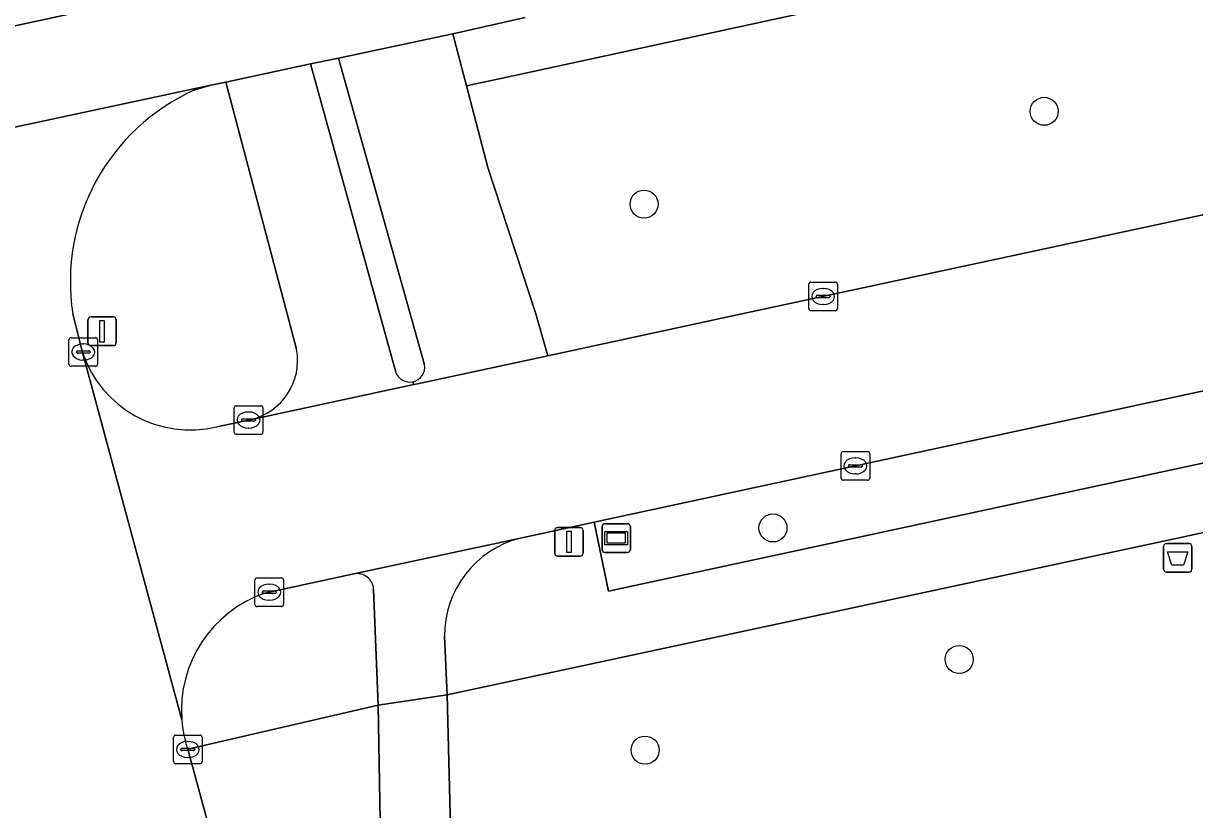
# Model space of a CAD drawing. Extents: x 159053 to 160042, y 380449 to 381423.
# Drawn here: x 159296.35 to 159337.21, y 380732.71 to 380760.14 of the extents above; entities that cross this region are included whole.
import ezdxf

# ---------------------------------------------------------------- set-up
doc = ezdxf.new("R2010")
doc.units = 0
for name, color, linetype in [('IMGEO_Afvalbak', 7, 'Continuous'), ('IMGEO_Berm_groen', 7, 'Continuous'), ('IMGEO_Boom', 7, 'Continuous'), ('IMGEO_Fietspad_open', 7, 'Continuous'), ('IMGEO_Groenvoorziening', 7, 'Continuous'), ('IMGEO_Kolk', 7, 'Continuous'), ('IMGEO_Lichtmast', 7, 'Continuous'), ('IMGEO_Rijbaan_lokaal_gesloten', 7, 'Continuous'), ('IMGEO_Rijbaan_lokaal_open', 7, 'Continuous'), ('IMGEO_Verkeersbordpaal', 7, 'Continuous'), ('IMGEO_Verkeerseiland_gesloten', 7, 'Continuous'), ('IMGEO_Verkeerseiland_groen', 7, 'Continuous'), ('IMGEO_Verkeerseiland_open', 7, 'Continuous'), ('IMGEO_Voetpad_open', 7, 'Continuous'), ('IMGEO_Wegwijzer', 7, 'Continuous')]:
    doc.layers.add(name, color=color, linetype=linetype)

msp = doc.modelspace()

# ---------------------------------------------------------------- linework, layer by layer
at = {"layer": 'IMGEO_Afvalbak'}
for p, q in [((159336.125, 380741.091), (159336.125, 380741.891)), ((159336.125, 380741.891), (159336.125, 380741.091)), ((159336.225, 380741.991), (159337.015, 380741.991)), ((159337.015, 380741.991), (159336.225, 380741.991)), ((159337.115, 380741.891), (159337.115, 380741.091)), ((159337.115, 380741.091), (159337.115, 380741.891)), ((159337.015, 380740.991), (159336.225, 380740.991)), ((159336.225, 380740.991), (159337.015, 380740.991))]:
    msp.add_line(p, q, dxfattribs=at)
msp.add_lwpolyline([(159336.268, 380741.705), (159336.972, 380741.705), (159336.823, 380741.235), (159336.417, 380741.235), (159336.268, 380741.705)], dxfattribs=at)
for centre, start, end in [((159336.225, 380741.891), 90, 180), ((159336.225, 380741.891), 90, 180), ((159337.015, 380741.891), 0, 90), ((159337.015, 380741.891), 360, 90), ((159336.225, 380741.091), 180, 270), ((159336.225, 380741.091), 180, 270), ((159337.015, 380741.091), 270, 0), ((159337.015, 380741.091), 270, 0)]:
    msp.add_arc(centre, 0.1, start, end, dxfattribs=at)
at = {"layer": 'IMGEO_Berm_groen'}
for points in [[(159488.772, 380785.988), (159491.921, 380786.667), (159489.591, 380796.5), (159430.434, 380783.675), (159313.594, 380758.346), (159311.805, 380757.958), (159312.551, 380755.107), (159314.223, 380750), (159314.651, 380748.545), (159321.417, 380750), (159338.469, 380753.667)], [(159313.854, 380760.345), (159311.331, 380759.772), (159311.805, 380757.958), (159313.594, 380758.346), (159430.434, 380783.675)], [(159308.727, 380736.355), (159302.084, 380734.813), (159307.517, 380714.797), (159307.612, 380714.441)], [(159309.097, 380714.808), (159308.727, 380736.355)]]:
    msp.add_lwpolyline(points, dxfattribs=at)
msp.add_lwpolyline([(159487.924, 380777.172), (159487.428, 380779.605), (159349.985, 380750), (159316.262, 380742.736), (159316.766, 380740.334), (159361.677, 380750)], close=True, dxfattribs=at)
at = {"layer": 'IMGEO_Boom'}
for centre in [(159331.962, 380757.07), (159318.003, 380753.831), (159322.499, 380742.535), (159328.997, 380737.947), (159318.039, 380734.783)]:
    msp.add_circle(centre, 0.489, dxfattribs=at)
at = {"layer": 'IMGEO_Fietspad_open'}
for points in [[(159306.37, 380758.73), (159303.413, 380758.088), (159305.555, 380750), (159305.881, 380748.768)], [(159309.34, 380747.964), (159306.37, 380758.73)], [(159304.264, 380746.312), (159309.975, 380747.54), (159309.939, 380747.638)], [(159313.693, 380742.183), (159307.876, 380740.93)], [(159308.566, 380740.391), (159308.727, 380736.355), (159311.138, 380736.711), (159311.043, 380738.743)], [(159311.529, 380720.969), (159311.138, 380736.711), (159308.727, 380736.355), (159309.097, 380714.808)]]:
    msp.add_lwpolyline(points, dxfattribs=at)
for centre, radius, start, end in [((159303.792, 380748.383), 2.125, 282.8487, 10.4305), ((159309.829, 380748.149), 0.523, 200.7594, 282.127), ((159314.563, 380738.772), 3.52, 104.3035, 180.4789), ((159307.991, 380740.366), 0.575, 2.4595, 101.5495)]:
    msp.add_arc(centre, radius, start, end, dxfattribs=at)
at = {"layer": 'IMGEO_Groenvoorziening'}
msp.add_lwpolyline([(159418.132, 380750), (159449.208, 380758.325), (159487.06, 380768.775), (159489.8, 380769.532), (159489.902, 380769.56), (159488.793, 380774.763), (159463.197, 380769.374), (159420.332, 380759.927), (159373.098, 380750), (159311.138, 380736.711), (159311.529, 380720.969), (159320.218, 380723.367), (159379.408, 380739.578)], close=True, dxfattribs=at)
at = {"layer": 'IMGEO_Kolk'}
for p, q in [((159323.75, 380750.185), (159323.75, 380751.037)), ((159323.825, 380751.111), (159324.677, 380751.111)), ((159324.238, 380750.891), (159324.263, 380750.891)), ((159324.751, 380751.037), (159324.751, 380750.185)), ((159324.009, 380750.605), (159324.009, 380750.617)), ((159324.447, 380750.568), (159324.049, 380750.568)), ((159324.052, 380750.654), (159324.45, 380750.654)), ((159324.493, 380750.617), (159324.493, 380750.605)), ((159324.677, 380750.111), (159323.825, 380750.111)), ((159324.261, 380750.331), (159324.236, 380750.331)), ((159297.938, 380748.247), (159297.938, 380749.099)), ((159298.013, 380749.173), (159298.865, 380749.173)), ((159298.426, 380748.953), (159298.451, 380748.953)), ((159298.939, 380749.099), (159298.939, 380748.247)), ((159298.197, 380748.667), (159298.197, 380748.679)), ((159298.635, 380748.63), (159298.237, 380748.63)), ((159298.24, 380748.716), (159298.638, 380748.716)), ((159298.449, 380748.393), (159298.424, 380748.393)), ((159298.681, 380748.679), (159298.681, 380748.667)), ((159298.865, 380748.173), (159298.013, 380748.173)), ((159303.777, 380746.8), (159304.629, 380746.8)), ((159303.702, 380745.874), (159303.702, 380746.726)), ((159304.004, 380746.343), (159304.402, 380746.343)), ((159304.19, 380746.58), (159304.215, 380746.58)), ((159304.703, 380746.726), (159304.703, 380745.874)), ((159303.961, 380746.294), (159303.961, 380746.306)), ((159304.399, 380746.257), (159304.001, 380746.257)), ((159304.213, 380746.02), (159304.188, 380746.02)), ((159304.445, 380746.306), (159304.445, 380746.294)), ((159304.629, 380745.8), (159303.777, 380745.8)), ((159324.876, 380744.272), (159324.876, 380745.124)), ((159324.951, 380745.198), (159325.803, 380745.198)), ((159325.877, 380745.124), (159325.877, 380744.272)), ((159325.178, 380744.741), (159325.576, 380744.741)), ((159325.364, 380744.978), (159325.389, 380744.978)), ((159325.135, 380744.692), (159325.135, 380744.704)), ((159325.573, 380744.655), (159325.175, 380744.655)), ((159325.387, 380744.418), (159325.362, 380744.418)), ((159325.619, 380744.704), (159325.619, 380744.692)), ((159325.803, 380744.198), (159324.951, 380744.198)), ((159304.426, 380739.867), (159304.426, 380740.719)), ((159304.501, 380740.793), (159305.353, 380740.793)), ((159305.427, 380740.719), (159305.427, 380739.867)), ((159304.685, 380740.287), (159304.685, 380740.299)), ((159305.123, 380740.25), (159304.725, 380740.25)), ((159304.728, 380740.336), (159305.126, 380740.336)), ((159304.914, 380740.573), (159304.939, 380740.573)), ((159305.169, 380740.299), (159305.169, 380740.287)), ((159304.937, 380740.013), (159304.912, 380740.013)), ((159305.353, 380739.793), (159304.501, 380739.793)), ((159301.66, 380735.309), (159302.512, 380735.309)), ((159301.585, 380734.383), (159301.585, 380735.235)), ((159302.073, 380735.089), (159302.098, 380735.089)), ((159302.586, 380735.235), (159302.586, 380734.383)), ((159301.844, 380734.803), (159301.844, 380734.815)), ((159302.282, 380734.766), (159301.884, 380734.766)), ((159301.887, 380734.852), (159302.285, 380734.852)), ((159302.096, 380734.529), (159302.071, 380734.529)), ((159302.328, 380734.815), (159302.328, 380734.803)), ((159302.512, 380734.309), (159301.66, 380734.309))]:
    msp.add_line(p, q, dxfattribs=at)
for points in [[(159323.75, 380750.185), (159323.75, 380751.037)], [(159323.825, 380751.111), (159324.677, 380751.111)], [(159324.751, 380751.037), (159324.751, 380750.185)], [(159324.677, 380750.111), (159323.825, 380750.111)], [(159297.938, 380748.247), (159297.938, 380749.099)], [(159298.013, 380749.173), (159298.865, 380749.173)], [(159298.939, 380749.099), (159298.939, 380748.247)], [(159298.865, 380748.173), (159298.013, 380748.173)], [(159303.777, 380746.8), (159304.629, 380746.8)], [(159303.702, 380745.874), (159303.702, 380746.726)], [(159304.703, 380746.726), (159304.703, 380745.874)], [(159304.629, 380745.8), (159303.777, 380745.8)], [(159324.876, 380744.272), (159324.876, 380745.124)], [(159324.951, 380745.198), (159325.803, 380745.198)], [(159325.877, 380745.124), (159325.877, 380744.272)], [(159325.803, 380744.198), (159324.951, 380744.198)], [(159304.426, 380739.867), (159304.426, 380740.719)], [(159304.501, 380740.793), (159305.353, 380740.793)], [(159305.427, 380740.719), (159305.427, 380739.867)], [(159305.353, 380739.793), (159304.501, 380739.793)], [(159301.66, 380735.309), (159302.512, 380735.309)], [(159301.585, 380734.383), (159301.585, 380735.235)], [(159302.586, 380735.235), (159302.586, 380734.383)], [(159302.512, 380734.309), (159301.66, 380734.309)]]:
    msp.add_lwpolyline(points, dxfattribs=at)
for centre, radius, start, end in [((159323.827, 380751.035), 0.0765, 91.552, 178.448), ((159323.827, 380751.035), 0.0765, 91.552, 178.448), ((159324.675, 380751.035), 0.0765, 1.552, 88.448), ((159324.675, 380751.035), 0.0765, 1.552, 88.448), ((159324.049, 380750.614), 0.0403, 85.8775, 175.7526), ((159324.046, 380750.604), 0.0366, 178.938, 274.7102), ((159324.45, 380750.611), 0.043, 264.8664, 352.4533), ((159324.454, 380750.616), 0.0386, 1.7309, 96.639), ((159323.827, 380750.187), 0.0765, 181.552, 268.448), ((159323.827, 380750.187), 0.0765, 181.552, 268.448), ((159324.675, 380750.187), 0.0765, 271.552, 358.448), ((159324.675, 380750.187), 0.0765, 271.552, 358.448), ((159298.015, 380749.097), 0.0765, 91.552, 178.448), ((159298.015, 380749.097), 0.0765, 91.552, 178.448), ((159298.863, 380749.097), 0.0765, 1.552, 88.448), ((159298.863, 380749.097), 0.0765, 1.552, 88.448), ((159298.237, 380748.676), 0.0403, 85.8775, 175.7526), ((159298.234, 380748.666), 0.0366, 178.938, 274.7102), ((159298.638, 380748.673), 0.043, 264.8664, 352.4533), ((159298.642, 380748.678), 0.0386, 1.7309, 96.639), ((159298.015, 380748.249), 0.0765, 181.552, 268.448), ((159298.015, 380748.249), 0.0765, 181.552, 268.448), ((159298.863, 380748.249), 0.0765, 271.552, 358.448), ((159298.863, 380748.249), 0.0765, 271.552, 358.448), ((159303.779, 380746.724), 0.0765, 91.552, 178.448), ((159303.779, 380746.724), 0.0765, 91.552, 178.448), ((159304.627, 380746.724), 0.0765, 1.552, 88.448), ((159304.627, 380746.724), 0.0765, 1.552, 88.448), ((159304.001, 380746.303), 0.0403, 85.8775, 175.7526), ((159304.406, 380746.305), 0.0386, 1.7309, 96.639), ((159303.998, 380746.293), 0.0366, 178.938, 274.7102), ((159304.402, 380746.3), 0.043, 264.8664, 352.4533), ((159303.779, 380745.876), 0.0765, 181.552, 268.448), ((159303.779, 380745.876), 0.0765, 181.552, 268.448), ((159304.627, 380745.876), 0.0765, 271.552, 358.448), ((159304.627, 380745.876), 0.0765, 271.552, 358.448), ((159324.953, 380745.122), 0.0765, 91.552, 178.448), ((159324.953, 380745.122), 0.0765, 91.552, 178.448), ((159325.801, 380745.122), 0.0765, 1.552, 88.448), ((159325.801, 380745.122), 0.0765, 1.552, 88.448), ((159325.175, 380744.701), 0.0403, 85.8775, 175.7526), ((159325.58, 380744.703), 0.0386, 1.7309, 96.639), ((159325.172, 380744.691), 0.0366, 178.938, 274.7102), ((159325.576, 380744.698), 0.043, 264.8664, 352.4533), ((159324.953, 380744.274), 0.0765, 181.552, 268.448), ((159324.953, 380744.274), 0.0765, 181.552, 268.448), ((159325.801, 380744.274), 0.0765, 271.552, 358.448), ((159325.801, 380744.274), 0.0765, 271.552, 358.448), ((159304.503, 380740.717), 0.0765, 91.552, 178.448), ((159304.503, 380740.717), 0.0765, 91.552, 178.448), ((159305.351, 380740.717), 0.0765, 1.552, 88.448), ((159305.351, 380740.717), 0.0765, 1.552, 88.448), ((159304.725, 380740.296), 0.0403, 85.8775, 175.7526), ((159304.722, 380740.286), 0.0366, 178.938, 274.7102), ((159305.126, 380740.293), 0.043, 264.8664, 352.4533), ((159305.13, 380740.298), 0.0386, 1.7309, 96.639), ((159304.503, 380739.869), 0.0765, 181.552, 268.448), ((159304.503, 380739.869), 0.0765, 181.552, 268.448), ((159305.351, 380739.869), 0.0765, 271.552, 358.448), ((159305.351, 380739.869), 0.0765, 271.552, 358.448), ((159301.662, 380735.233), 0.0765, 91.552, 178.448), ((159301.662, 380735.233), 0.0765, 91.552, 178.448), ((159302.51, 380735.233), 0.0765, 1.552, 88.448), ((159302.51, 380735.233), 0.0765, 1.552, 88.448), ((159301.884, 380734.812), 0.0403, 85.8775, 175.7526), ((159301.881, 380734.802), 0.0366, 178.938, 274.7102), ((159302.285, 380734.809), 0.043, 264.8664, 352.4533), ((159302.289, 380734.814), 0.0386, 1.7309, 96.639), ((159301.662, 380734.385), 0.0765, 181.552, 268.448), ((159301.662, 380734.385), 0.0765, 181.552, 268.448), ((159302.51, 380734.385), 0.0765, 271.552, 358.448), ((159302.51, 380734.385), 0.0765, 271.552, 358.448)]:
    msp.add_arc(centre, radius, start, end, dxfattribs=at)
for centre, major_axis, ratio, start_param, end_param in [((159324.237, 380750.611), (-0.387, 0.002), 0.722429, 4.712389, 7.853982), ((159324.262, 380750.611), (-0.39, 0.002), 0.717154, 1.570796, 4.712389), ((159298.425, 380748.673), (-0.387, 0.002), 0.722429, 4.712389, 7.853982), ((159298.45, 380748.673), (-0.39, 0.002), 0.717154, 1.570796, 4.712389), ((159304.189, 380746.3), (-0.387, 0.002), 0.722429, 4.712389, 7.853982), ((159304.214, 380746.3), (-0.39, 0.002), 0.717154, 1.570796, 4.712389), ((159325.363, 380744.698), (-0.387, 0.002), 0.722429, 4.712389, 7.853982), ((159325.388, 380744.698), (-0.39, 0.002), 0.717154, 1.570796, 4.712389), ((159304.913, 380740.293), (-0.387, 0.002), 0.722429, 4.712389, 7.853982), ((159304.938, 380740.293), (-0.39, 0.002), 0.717154, 1.570796, 4.712389), ((159302.072, 380734.809), (-0.387, 0.002), 0.722429, 4.712389, 7.853982), ((159302.097, 380734.809), (-0.39, 0.002), 0.717154, 1.570796, 4.712389)]:
    msp.add_ellipse(centre, major_axis=major_axis, ratio=ratio, start_param=start_param, end_param=end_param, dxfattribs=at)
at = {"layer": 'IMGEO_Lichtmast'}
for p, q in [((159314.884, 380741.65), (159314.884, 380742.45)), ((159314.884, 380742.45), (159314.884, 380741.65)), ((159314.984, 380742.55), (159315.774, 380742.55)), ((159315.774, 380742.55), (159314.984, 380742.55)), ((159315.874, 380742.45), (159315.874, 380741.65)), ((159315.874, 380741.65), (159315.874, 380742.45)), ((159315.774, 380741.55), (159314.984, 380741.55)), ((159314.984, 380741.55), (159315.774, 380741.55))]:
    msp.add_line(p, q, dxfattribs=at)
msp.add_lwpolyline([(159315.304, 380742.425), (159315.454, 380742.425), (159315.454, 380741.675), (159315.304, 380741.675), (159315.304, 380742.425)], dxfattribs=at)
for centre, start, end in [((159314.984, 380742.45), 90, 180), ((159314.984, 380742.45), 90, 180), ((159315.774, 380742.45), 0, 90), ((159315.774, 380742.45), 360, 90), ((159314.984, 380741.65), 180, 270), ((159314.984, 380741.65), 180, 270), ((159315.774, 380741.65), 270, 0), ((159315.774, 380741.65), 270, 0)]:
    msp.add_arc(centre, 0.1, start, end, dxfattribs=at)
at = {"layer": 'IMGEO_Rijbaan_lokaal_gesloten'}
for points in [[(159311.818, 380763.473), (159310.857, 380763.245), (159305.892, 380762.148), (159301.996, 380761.33), (159301.006, 380761.129), (159277.123, 380755.956), (159276.095, 380755.742), (159272.231, 380754.941), (159272.15, 380754.917), (159267.22, 380753.877), (159268.006, 380750.484), (159268.637, 380750.623), (159272.67, 380751.489), (159273.626, 380751.715), (159276.616, 380752.343), (159277.127, 380752.465), (159302.885, 380757.978), (159303.413, 380758.088), (159306.37, 380758.73), (159307.347, 380758.929), (159311.331, 380759.772), (159313.854, 380760.345)], [(159277.123, 380755.956), (159301.006, 380761.129)]]:
    msp.add_lwpolyline(points, dxfattribs=at)
at = {"layer": 'IMGEO_Rijbaan_lokaal_open'}
for points in [[(159505.169, 380786.318), (159501.193, 380790.047), (159500, 380788.832), (159499.612, 380788.437), (159499.362, 380788.373), (159498.184, 380788.12), (159497.714, 380788.011), (159493.697, 380787.079), (159491.921, 380786.667), (159488.772, 380785.988), (159338.469, 380753.667), (159321.417, 380750), (159314.651, 380748.545), (159310.102, 380747.567), (159309.975, 380747.54), (159304.264, 380746.312), (159303.103, 380746.062)], [(159304.771, 380740.261), (159307.876, 380740.93), (159313.693, 380742.183), (159316.262, 380742.736), (159349.985, 380750), (159487.428, 380779.605)], [(159302.332, 380757.817), (159302.885, 380757.978), (159277.127, 380752.465)], [(159301.876, 380735.836), (159298.411, 380748.66), (159298.073, 380750)], [(159298.411, 380748.66), (159301.876, 380735.836)], [(159312.556, 380672.723), (159312.079, 380695.474), (159312.574, 380695.588), (159312.324, 380696.516), (159311.054, 380701.43), (159307.612, 380714.441), (159307.517, 380714.797), (159302.084, 380734.813)]]:
    msp.add_lwpolyline(points, dxfattribs=at)
for centre, radius, start, end in [((159305.326, 380751.117), 7.339, 114.0809, 188.7526), ((159302.171, 380749.915), 3.964, 198.4562, 283.5964), ((159306.182, 380736.178), 4.32, 109.0677, 184.5439), ((159306.179, 380736.178), 4.317, 184.5479, 198.438)]:
    msp.add_arc(centre, radius, start, end, dxfattribs=at)
at = {"layer": 'IMGEO_Verkeersbordpaal'}
for p, q in [((159298.597, 380748.996), (159298.597, 380749.796)), ((159298.597, 380749.796), (159298.597, 380748.996)), ((159298.697, 380749.896), (159299.487, 380749.896)), ((159299.487, 380749.896), (159298.697, 380749.896)), ((159299.587, 380749.796), (159299.587, 380748.996)), ((159299.587, 380748.996), (159299.587, 380749.796)), ((159299.487, 380748.896), (159298.697, 380748.896)), ((159298.697, 380748.896), (159299.487, 380748.896))]:
    msp.add_line(p, q, dxfattribs=at)
msp.add_lwpolyline([(159299.017, 380749.771), (159299.167, 380749.771), (159299.167, 380749.021), (159299.017, 380749.021), (159299.017, 380749.771)], dxfattribs=at)
for centre, start, end in [((159298.697, 380749.796), 90, 180), ((159298.697, 380749.796), 90, 180), ((159299.487, 380749.796), 0, 90), ((159299.487, 380749.796), 360, 90), ((159298.697, 380748.996), 180, 270), ((159298.697, 380748.996), 180, 270), ((159299.487, 380748.996), 270, 0), ((159299.487, 380748.996), 270, 0)]:
    msp.add_arc(centre, 0.1, start, end, dxfattribs=at)
at = {"layer": 'IMGEO_Verkeerseiland_gesloten'}
for points in [[(159307.347, 380758.929), (159306.37, 380758.73), (159309.34, 380747.964)], [(159310.348, 380748.23), (159307.347, 380758.929)]]:
    msp.add_lwpolyline(points, dxfattribs=at)
for centre, radius, start, end in [((159309.829, 380748.151), 0.525, 282.086, 8.6345), ((159309.829, 380748.149), 0.523, 200.7594, 282.127)]:
    msp.add_arc(centre, radius, start, end, dxfattribs=at)
at = {"layer": 'IMGEO_Verkeerseiland_groen'}
for points in [[(159303.413, 380758.088), (159302.885, 380757.978), (159302.332, 380757.817)], [(159305.881, 380748.768), (159305.555, 380750), (159303.413, 380758.088)], [(159298.073, 380750), (159298.411, 380748.66)], [(159303.103, 380746.062), (159304.264, 380746.312)]]:
    msp.add_lwpolyline(points, dxfattribs=at)
for centre, radius, start, end in [((159305.326, 380751.117), 7.339, 114.0809, 188.7526), ((159302.171, 380749.915), 3.964, 198.4562, 283.5964), ((159303.792, 380748.383), 2.125, 282.8487, 10.4305)]:
    msp.add_arc(centre, radius, start, end, dxfattribs=at)
at = {"layer": 'IMGEO_Verkeerseiland_open'}
for points in [[(159307.876, 380740.93), (159304.771, 380740.261)], [(159302.084, 380734.813), (159308.727, 380736.355), (159308.566, 380740.391)]]:
    msp.add_lwpolyline(points, dxfattribs=at)
for centre, radius, start, end in [((159307.991, 380740.366), 0.575, 2.4595, 101.5495), ((159306.182, 380736.178), 4.32, 109.0677, 184.5439), ((159306.179, 380736.178), 4.317, 184.5479, 198.438)]:
    msp.add_arc(centre, radius, start, end, dxfattribs=at)
at = {"layer": 'IMGEO_Voetpad_open'}
for points in [[(159420.332, 380759.927), (159463.197, 380769.374), (159488.793, 380774.763), (159487.924, 380777.172), (159361.677, 380750), (159316.766, 380740.334), (159316.262, 380742.736), (159313.693, 380742.183)], [(159311.043, 380738.743), (159311.138, 380736.711), (159373.098, 380750), (159420.332, 380759.927)], [(159312.551, 380755.107), (159311.805, 380757.958), (159311.331, 380759.772), (159307.347, 380758.929), (159310.348, 380748.23)], [(159309.939, 380747.638), (159309.975, 380747.54), (159310.102, 380747.567), (159314.651, 380748.545), (159314.223, 380750), (159312.551, 380755.107)]]:
    msp.add_lwpolyline(points, dxfattribs=at)
for centre, radius, start, end in [((159309.829, 380748.151), 0.525, 282.086, 8.6345), ((159314.563, 380738.772), 3.52, 104.3035, 180.4789)]:
    msp.add_arc(centre, radius, start, end, dxfattribs=at)
at = {"layer": 'IMGEO_Wegwijzer'}
for p, q in [((159316.636, 380742.682), (159317.426, 380742.682)), ((159317.426, 380742.682), (159316.636, 380742.682)), ((159316.536, 380741.782), (159316.536, 380742.582)), ((159316.536, 380742.582), (159316.536, 380741.782)), ((159317.526, 380742.582), (159317.526, 380741.782)), ((159317.526, 380741.782), (159317.526, 380742.582)), ((159317.426, 380741.682), (159316.636, 380741.682)), ((159316.636, 380741.682), (159317.426, 380741.682))]:
    msp.add_line(p, q, dxfattribs=at)
for points in [[(159316.637, 380742.414), (159317.425, 380742.414), (159317.425, 380741.95), (159316.637, 380741.95), (159316.637, 380742.414)], [(159316.702, 380742.349), (159316.702, 380742.015), (159317.36, 380742.015), (159317.36, 380742.349), (159316.702, 380742.349)]]:
    msp.add_lwpolyline(points, dxfattribs=at)
for centre, start, end in [((159316.636, 380742.582), 90, 180), ((159316.636, 380742.582), 90, 180), ((159317.426, 380742.582), 0, 90), ((159317.426, 380742.582), 360, 90), ((159316.636, 380741.782), 180, 270), ((159316.636, 380741.782), 180, 270), ((159317.426, 380741.782), 270, 0), ((159317.426, 380741.782), 270, 0)]:
    msp.add_arc(centre, 0.1, start, end, dxfattribs=at)

doc.saveas('drawing.dxf')
